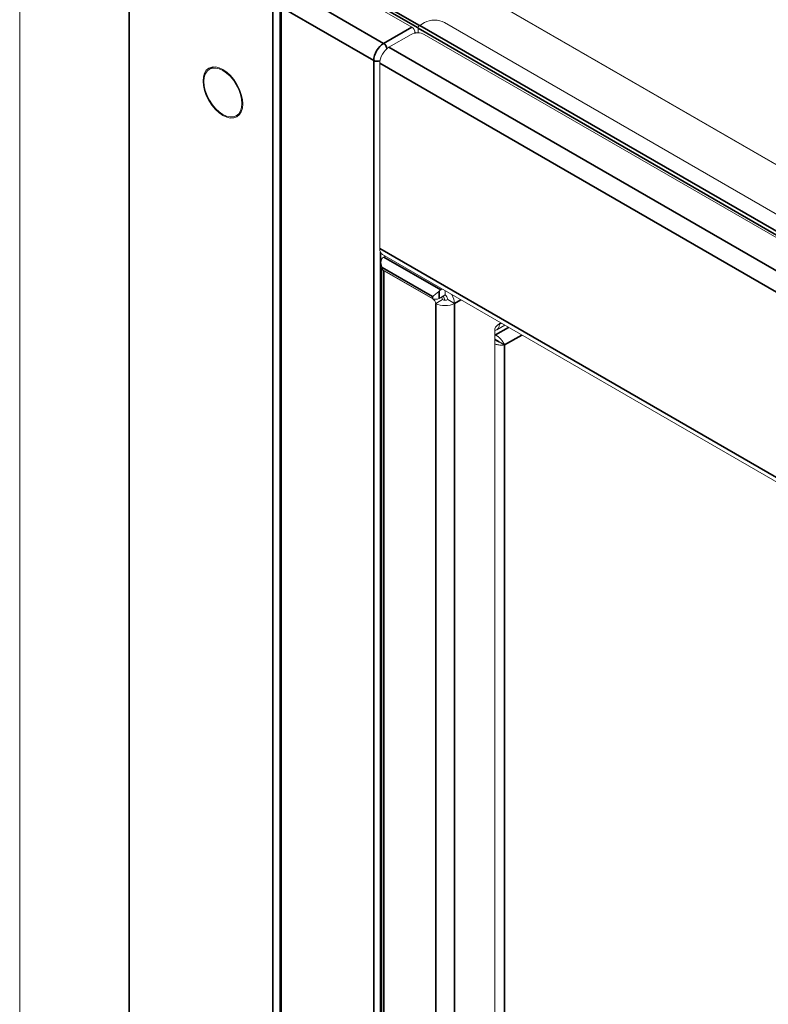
# Model space of a CAD drawing. Header units: millimetres. Extents: x 4 to 1188, y 1 to 840.
# Tile 294 of 299: x 979 to 1002, y 333 to 363. Entities that reach past the tile are written whole.
import ezdxf

# ---------------------------------------------------------------- set-up
doc = ezdxf.new("R2010")
doc.units = ezdxf.units.MM
doc.layers.add('1', color=7, linetype='Continuous')

msp = doc.modelspace()

# ---------------------------------------------------------------- linework, layer by layer
at = {"layer": '1', "color": 154, "linetype": 'Continuous', "lineweight": 13}
for p, q in [((979.2542, 371.1391), (979.2542, 260.4023)), ((1124.6896, 288.3405), (992.0364, 364.9279)), ((1124.6896, 288.3288), (992.0364, 364.9162)), ((991.2383, 363.1549), (988.4099, 364.7879)), ((987.2064, 363.8256), (987.2064, 284.7938)), ((991.6323, 363.2949), (991.4808, 363.2074)), ((992.2384, 363.2949), (1121.8612, 288.4571)), ((991.4303, 363.1199), (991.4303, 362.9786)), ((990.5413, 362.5396), (991.2181, 362.9304)), ((991.3394, 362.9719), (991.3394, 362.9799)), ((991.6222, 362.9304), (1121.3763, 288.0168)), ((985.177, 361.9394), (985.0546, 361.8688)), ((990.2585, 356.3867), (990.2585, 362.0497)), ((985.876, 360.446), (985.9985, 360.5167)), ((990.3413, 356.2036), (1038.5416, 328.3751)), ((990.4318, 356.1514), (990.3898, 356.1272)), ((990.2975, 355.9674), (990.2975, 355.8064)), ((990.3271, 355.7553), (990.3271, 286.5953)), ((991.8747, 354.8616), (990.3393, 355.7481)), ((991.8794, 354.8473), (990.3898, 355.7073)), ((992.2586, 354.9666), (992.0768, 354.8616)), ((992.1692, 355.1483), (992.1273, 355.1241)), ((992.2586, 354.9666), (992.2586, 355.0967)), ((991.9758, 354.71), (992.1778, 354.8266)), ((992.3394, 354.8266), (992.5414, 354.71)), ((993.8425, 353.9028), (994.0845, 354.0425)), ((993.9254, 354.0859), (993.8748, 354.0568)), ((993.7738, 353.8818), (993.7738, 288.5846)), ((993.8012, 353.746), (993.7738, 353.7618)), ((993.8012, 353.606), (993.7738, 353.6218)), ((993.794, 353.5936), (993.7738, 353.6053))]:
    msp.add_line(p, q, dxfattribs=at)
at = {"layer": '1', "color": 154, "linetype": 'Continuous', "lineweight": 35}
for p, q in [((982.6015, 366.4734), (982.6015, 282.1368)), ((988.4099, 364.8754), (991.4311, 363.1311)), ((988.451, 364.9449), (991.4715, 363.2011)), ((990.3797, 362.6592), (987.5513, 364.2922)), ((986.9957, 284.6728), (986.9957, 363.9364)), ((987.2482, 284.8188), (987.2482, 363.7673)), ((987.2482, 363.7673), (990.0767, 362.1343)), ((991.2383, 363.1549), (990.3797, 362.6592)), ((1121.6591, 287.9322), (991.4303, 363.1199)), ((991.4808, 363.2074), (1121.7097, 288.0197)), ((991.3185, 362.9679), (991.3394, 362.9799)), ((990.5413, 362.5396), (1120.6995, 287.3928)), ((990.0767, 362.1343), (990.0767, 286.4507)), ((990.2585, 362.0497), (1120.4167, 286.9029)), ((1038.6444, 328.4511), (990.2585, 356.3867)), ((990.2787, 286.5668), (990.2787, 356.2768)), ((990.3898, 356.1272), (992.1273, 355.1241)), ((990.3393, 355.8064), (990.3393, 355.7481)), ((991.8747, 354.9199), (990.3393, 355.8064)), ((990.3898, 355.7073), (990.3898, 286.6312)), ((991.8747, 354.8616), (991.8747, 354.9199)), ((992.0768, 355.0849), (992.0768, 354.8616)), ((991.8794, 354.8473), (991.8906, 354.8537)), ((991.9758, 354.71), (991.9758, 287.5473)), ((992.5414, 354.71), (992.7349, 354.8217)), ((992.5414, 354.71), (992.5414, 287.8728)), ((994.1998, 353.9761), (993.8012, 353.746)), ((993.9254, 354.0859), (993.9674, 354.1103)), ((994.6037, 353.7428), (994.0769, 353.4386)), ((994.0769, 353.4386), (994.0769, 288.7589))]:
    msp.add_line(p, q, dxfattribs=at)
at = {"layer": '1', "color": 154, "linetype": 'Continuous', "lineweight": 13}
for centre, major_axis, start_param, end_param in [((991.9354, 363.1199), (0.4286, 0), 0.7853982, 2.3561945), ((991.2383, 363.0382), (0.0714, -0.1237), 0.7853982, 2.3561945), ((991.4808, 363.1491), (0.0357, 0.0619), 0.7853982, 2.3561945), ((991.4202, 362.8137), (-0.2857, 0), 3.9269908, 5.4977871), ((990.5413, 362.213), (-0.2, -0.3464), 3.9269908, 5.4977871), ((985.6674, 361.274), (0.4286, -0.7423), 3.3795683, 3.4313064), ((985.6674, 361.274), (0.4286, -0.7423), 5.9934716, 6.0452097), ((990.5413, 356.55), (0.2, 0.3464), 2.3561945, 3.1415927), ((990.3898, 355.9522), (-0.1071, -0.1856), 3.9269908, 4.2668277), ((990.4403, 355.8064), (0.1429, 0), 3.1415927, 3.9269908), ((990.5413, 355.7948), (-0.2143, 0), 0.4181754, 0.7853982), ((992.1273, 354.9491), (0.1071, 0.1856), 0.7853982, 1.1252351), ((992.0814, 354.8473), (-0.0714, 0.1237), 4.2316835, 4.8158716), ((992.0465, 354.8733), (0.1429, -0.2474), 0.9954185, 1.4823163), ((992.2586, 354.8733), (0.0571, -0.099), 0.7853982, 2.3561945), ((992.2586, 354.8733), (0.2, -0.3464), 0.7853982, 1.5386441), ((991.9758, 354.9199), (0.1429, 0), 3.9269908, 5.4977871), ((991.8794, 354.7306), (0.0714, -0.1237), 1.0900908, 2.3561945), ((992.2586, 354.8733), (-0.4, 0), 0.7853982, 2.3561945), ((992.2586, 354.8733), (-0.1143, 0), 0.7853982, 2.3561945), ((993.8748, 353.9401), (-0.0714, -0.1237), 3.9269908, 5.4977871), ((993.6425, 354.2492), (0.2, -0.3464), 5.9807088, 7.0685835)]:
    msp.add_ellipse(centre, major_axis=major_axis, ratio=0.5773503, start_param=start_param, end_param=end_param, dxfattribs=at)
at = {"layer": '1', "color": 154, "linetype": 'Continuous', "lineweight": 35}
for centre, major_axis, start_param, end_param in [((990.3797, 362.3092), (-0.2143, -0.3712), 3.9269908, 5.4977871), ((990.3797, 362.5425), (0.0714, -0.1237), 0.8890216, 2.3561945), ((990.1777, 362.1926), (-0.1429, 0), 0.7853982, 2.2354886)]:
    msp.add_ellipse(centre, major_axis=major_axis, ratio=0.5773503, start_param=start_param, end_param=end_param, dxfattribs=at)
at = {"layer": '1', "color": 154, "linetype": 'Continuous', "lineweight": 13}
for major_axis in [(-0.4286, 0.7423), (-0.4107, 0.7114)]:
    msp.add_ellipse((985.4653, 361.1574), major_axis=major_axis, ratio=0.5773503, dxfattribs=at)
for points, knots in [([(990.3393, 355.8064), (990.3386, 355.8078), (990.3379, 355.8093), (990.3365, 355.8121), (990.3344, 355.8164), (990.3324, 355.8208), (990.3285, 355.8295), (990.3261, 355.8353), (990.3191, 355.853), (990.3149, 355.865), (990.3096, 355.8832), (990.308, 355.8893), (990.305, 355.9017), (990.3037, 355.908), (990.3003, 355.9267), (990.2988, 355.9392), (990.2972, 355.9642), (990.2973, 355.9767), (990.2986, 355.9922), (990.2989, 355.9953), (990.2997, 356.0015), (990.3001, 356.0046), (990.3016, 356.0137), (990.3029, 356.0196), (990.3061, 356.0314), (990.308, 356.0372), (990.3114, 356.0457), (990.3126, 356.0485), (990.3151, 356.054), (990.3165, 356.0567), (990.3208, 356.0646), (990.324, 356.0697), (990.3311, 356.0792), (990.335, 356.0838), (990.3393, 356.088)], [0, 0, 0, 0, 0.015625, 0.015625, 0.03125, 0.0625, 0.0625, 0.125, 0.125, 0.25, 0.25, 0.3125, 0.3125, 0.375, 0.375, 0.5, 0.5, 0.625, 0.625, 0.65625, 0.65625, 0.6875, 0.6875, 0.75, 0.75, 0.8125, 0.8125, 0.84375, 0.84375, 0.875, 0.875, 0.9375, 0.9375, 1, 1, 1, 1]), ([(992.0768, 355.0849), (992.0725, 355.0807), (992.068, 355.0764), (992.0589, 355.068), (992.0542, 355.0639), (992.047, 355.0576), (992.0446, 355.0555), (992.0397, 355.0513), (992.0372, 355.0492), (992.0299, 355.0431), (992.025, 355.039), (992.0153, 355.031), (992.0104, 355.0271), (992.0032, 355.0213), (992.0008, 355.0194), (991.9959, 355.0155), (991.9935, 355.0136), (991.9816, 355.0042), (991.9724, 354.997), (991.9547, 354.9832), (991.9461, 354.9766), (991.9337, 354.9669), (991.9296, 354.9638), (991.9218, 354.9576), (991.918, 354.9546), (991.9068, 354.9459), (991.8998, 354.9403), (991.8899, 354.9324), (991.8867, 354.9298), (991.8821, 354.9261), (991.8798, 354.9242), (991.8776, 354.9224), (991.8762, 354.9211), (991.8755, 354.9205), (991.8747, 354.9199)], [0, 0, 0, 0, 0.0625, 0.0625, 0.125, 0.125, 0.15625, 0.15625, 0.1875, 0.1875, 0.25, 0.25, 0.3125, 0.3125, 0.34375, 0.34375, 0.375, 0.375, 0.5, 0.5, 0.625, 0.625, 0.6875, 0.6875, 0.75, 0.75, 0.875, 0.875, 0.9375, 0.9375, 0.96875, 0.984375, 0.984375, 1, 1, 1, 1]), ([(994.0769, 353.4386), (994.0718, 353.4504), (994.0658, 353.463), (994.0552, 353.4827), (994.0514, 353.4894), (994.0453, 353.4998), (994.0433, 353.5033), (994.0389, 353.5103), (994.0367, 353.5139), (994.0253, 353.5317), (994.0153, 353.5461), (993.999, 353.5679), (993.9933, 353.5752), (993.9845, 353.5861), (993.9815, 353.5898), (993.9753, 353.5971), (993.9722, 353.6007), (993.9628, 353.6116), (993.9564, 353.6187), (993.9433, 353.6326), (993.9367, 353.6395), (993.923, 353.653), (993.916, 353.6597), (993.9053, 353.6695), (993.9018, 353.6727), (993.8946, 353.679), (993.891, 353.6821), (993.8802, 353.6912), (993.873, 353.697), (993.8586, 353.7082), (993.8514, 353.7136), (993.8405, 353.7212), (993.8368, 353.7237), (993.8296, 353.7286), (993.826, 353.731), (993.8152, 353.7378), (993.8081, 353.742), (993.8012, 353.746)], [0, 0, 0, 0, 0.125, 0.125, 0.1875, 0.1875, 0.21875, 0.21875, 0.25, 0.25, 0.375, 0.375, 0.4375, 0.4375, 0.46875, 0.46875, 0.5, 0.5, 0.5625, 0.5625, 0.625, 0.625, 0.6875, 0.6875, 0.71875, 0.71875, 0.75, 0.75, 0.8125, 0.8125, 0.875, 0.875, 0.90625, 0.90625, 0.9375, 0.9375, 1, 1, 1, 1]), ([(993.7732, 353.4717), (993.8045, 353.4599), (993.8381, 353.4505), (993.9093, 353.4366), (993.9471, 353.4327), (994.0173, 353.4312), (994.0497, 353.4337), (994.0769, 353.4386)], [0, 0, 0, 0, 0.3116207, 0.3116207, 0.6558104, 0.6558104, 1, 1, 1, 1]), ([(993.794, 353.5936), (993.7964, 353.5916), (993.8011, 353.5874), (993.8089, 353.5813), (993.8171, 353.5753), (993.8258, 353.5694), (993.8349, 353.5637), (993.8443, 353.5582), (993.854, 353.5528), (993.8638, 353.5477), (993.8738, 353.5428), (993.8838, 353.5381), (993.8937, 353.5337), (993.9035, 353.5295), (993.9132, 353.5255), (993.9226, 353.5217), (993.9316, 353.5182), (993.9402, 353.5148), (993.9483, 353.5116), (993.9532, 353.5096), (993.9557, 353.5086)], [0, 0, 0, 0, 0.048577, 0.0977718, 0.1476292, 0.1981917, 0.2495004, 0.3015946, 0.3545116, 0.4082874, 0.4629559, 0.5185496, 0.5750993, 0.6326344, 0.6911827, 0.7507706, 0.8114231, 0.873164, 0.9360159, 1, 1, 1, 1]), ([(993.9557, 353.5086), (993.9512, 353.5112), (993.9466, 353.5141), (993.9366, 353.5205), (993.9313, 353.524), (993.9229, 353.5297), (993.92, 353.5317), (993.914, 353.5357), (993.911, 353.5378), (993.9017, 353.5441), (993.8952, 353.5485), (993.8866, 353.5542), (993.8849, 353.5554), (993.8814, 353.5577), (993.8796, 353.5589), (993.8743, 353.5623), (993.8707, 353.5647), (993.8634, 353.5693), (993.8597, 353.5717), (993.8541, 353.5752), (993.8522, 353.5764), (993.8484, 353.5787), (993.8465, 353.5799), (993.8409, 353.5833), (993.8371, 353.5856), (993.8296, 353.59), (993.8259, 353.5922), (993.8203, 353.5954), (993.8185, 353.5964), (993.8149, 353.5984), (993.8131, 353.5994), (993.8078, 353.6024), (993.8044, 353.6042), (993.8012, 353.606)], [0, 0, 0, 0, 0.125, 0.125, 0.25, 0.25, 0.3125, 0.3125, 0.375, 0.375, 0.5, 0.5, 0.53125, 0.53125, 0.5625, 0.5625, 0.625, 0.625, 0.6875, 0.6875, 0.71875, 0.71875, 0.75, 0.75, 0.8125, 0.8125, 0.875, 0.875, 0.90625, 0.90625, 0.9375, 0.9375, 1, 1, 1, 1])]:
    msp.add_open_spline(points, degree=3, knots=knots, dxfattribs=at)
msp.add_open_spline([(994.0769, 353.4386), (993.9557, 353.5086)], degree=1, dxfattribs=at)

doc.saveas('drawing.dxf')
